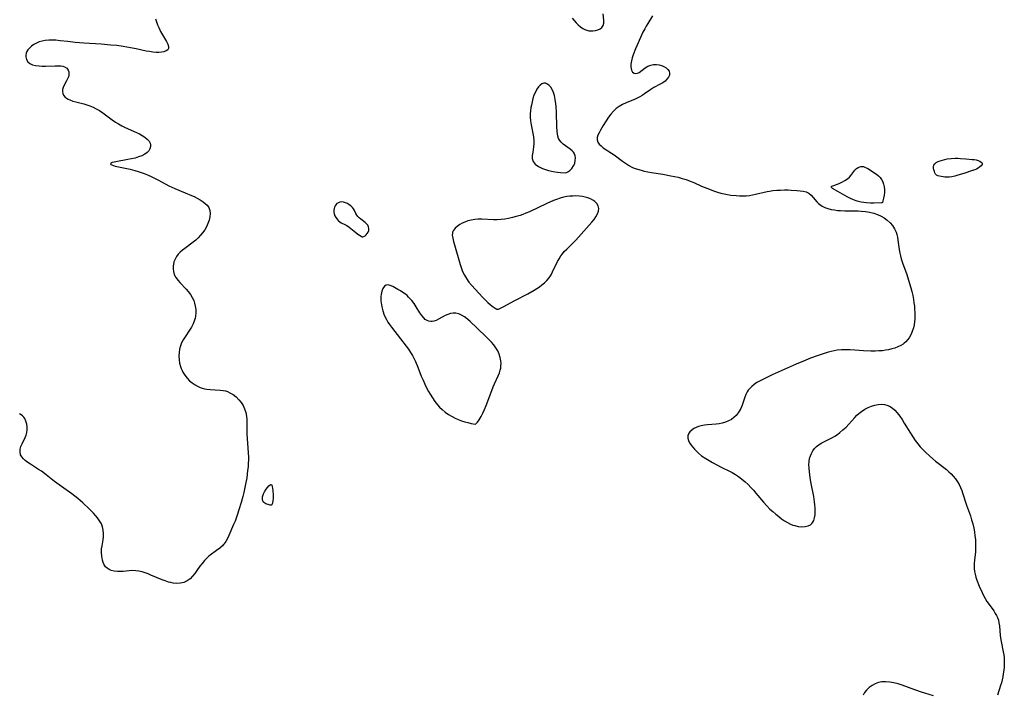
# Model space of a CAD drawing. Header units: inches. Extents: x 1073367 to 1082519, y 1569854 to 1574957.
# Tile 290 of 565: x 1079677 to 1080113, y 1571719 to 1572017. Entities that reach past the tile are written whole.
import ezdxf

# ---------------------------------------------------------------- set-up
doc = ezdxf.new("R2010")
doc.units = ezdxf.units.IN
doc.header["$MEASUREMENT"] = 0
doc.layers.add('CGG_CurvaNivelLidar_v1', color=7, linetype='Continuous', lineweight=30, true_color=0x008008)

msp = doc.modelspace()

# ---------------------------------------------------------------- linework, layer by layer
at = {"layer": 'CGG_CurvaNivelLidar_v1'}
for points in [[(1079921.424, 1572017.8942, 74.5), (1079922.2866, 1572016.7594, 74.5), (1079923.185, 1572015.7384, 74.5), (1079924.1329, 1572014.8096, 74.5), (1079925.1211, 1572013.9855, 74.5), (1079926.0777, 1572013.3273, 74.5), (1079927.0701, 1572012.8072, 74.5), (1079927.941, 1572012.4949, 74.5), (1079928.8289, 1572012.2949, 74.5), (1079929.6774, 1572012.2005, 74.5), (1079930.5162, 1572012.1962, 74.5), (1079931.6967, 1572012.3458, 74.5), (1079932.7906, 1572012.6628, 74.5), (1079933.7546, 1572013.1338, 74.5), (1079934.5384, 1572013.7556, 74.5), (1079935.0825, 1572014.5349, 74.5), (1079935.3633, 1572015.6539, 74.5), (1079935.368, 1572016.8836, 74.5), (1079935.0693, 1572019.7273, 74.5)], [(1079956.9883, 1572018.9145, 74.5), (1079954.8599, 1572015.5306, 74.5), (1079954.1648, 1572014.3445, 74.5), (1079953.5072, 1572013.1298, 74.5), (1079952.7412, 1572011.5623, 74.5), (1079949.9911, 1572005.6, 74.5), (1079949.439, 1572004.2656, 74.5), (1079948.4413, 1572001.6604, 74.5), (1079947.9959, 1572000.3295, 74.5), (1079947.6428, 1571998.9345, 74.5), (1079947.4189, 1571997.5416, 74.5), (1079947.3736, 1571996.2213, 74.5), (1079947.4568, 1571995.4989, 74.5), (1079947.6372, 1571994.8518, 74.5), (1079948.178, 1571993.9932, 74.5), (1079948.9089, 1571993.5266, 74.5), (1079949.5981, 1571993.4009, 74.5), (1079950.3114, 1571993.5125, 74.5), (1079951.0016, 1571993.8534, 74.5), (1079953.752, 1571995.8782, 74.5), (1079954.9518, 1571996.5551, 74.5), (1079956.1567, 1571997.0047, 74.5), (1079957.4309, 1571997.2704, 74.5), (1079958.7278, 1571997.3359, 74.5), (1079959.8776, 1571997.2101, 74.5), (1079960.977, 1571996.9244, 74.5), (1079961.992, 1571996.4962, 74.5), (1079962.9568, 1571995.8872, 74.5), (1079963.7371, 1571995.1614, 74.5), (1079964.2826, 1571994.3509, 74.5), (1079964.5296, 1571993.4825, 74.5), (1079964.4274, 1571992.5833, 74.5), (1079964.0213, 1571991.6825, 74.5), (1079963.3675, 1571990.812, 74.5), (1079962.5082, 1571990.0046, 74.5), (1079961.4753, 1571989.2791, 74.5), (1079960.3243, 1571988.6117, 74.5), (1079957.6183, 1571987.1615, 74.5), (1079956.1698, 1571986.2815, 74.5), (1079953.4487, 1571984.3124, 74.5), (1079952.4015, 1571983.6317, 74.5), (1079951.299, 1571982.9962, 74.5), (1079950.151, 1571982.4106, 74.5), (1079949.2356, 1571981.9922, 74.5), (1079945.3014, 1571980.35, 74.5), (1079943.697, 1571979.6382, 74.5), (1079942.1873, 1571978.8017, 74.5), (1079940.8856, 1571977.8171, 74.5), (1079939.6941, 1571976.667, 74.5), (1079938.597, 1571975.3939, 74.5), (1079937.5386, 1571973.9729, 74.5), (1079936.499, 1571972.4393, 74.5), (1079935.1826, 1571970.357, 74.5), (1079933.9462, 1571968.2458, 74.5), (1079933.3241, 1571967.0924, 74.5), (1079932.827, 1571965.994, 74.5), (1079932.5207, 1571964.9485, 74.5), (1079932.4828, 1571963.9567, 74.5), (1079932.7803, 1571963.0075, 74.5), (1079933.367, 1571962.1148, 74.5), (1079934.177, 1571961.279, 74.5), (1079935.1577, 1571960.5039, 74.5), (1079938.891, 1571958.1165, 74.5), (1079940.0734, 1571957.2847, 74.5), (1079943.69, 1571954.5972, 74.5), (1079945.8538, 1571953.0731, 74.5), (1079946.8154, 1571952.4817, 74.5), (1079947.8052, 1571951.9585, 74.5), (1079948.8326, 1571951.5001, 74.5), (1079950.3847, 1571950.944, 74.5), (1079951.9907, 1571950.4922, 74.5), (1079953.3314, 1571950.1804, 74.5), (1079956.5191, 1571949.5828, 74.5), (1079961.5139, 1571948.7749, 74.5), (1079965.1434, 1571948.1249, 74.5), (1079968.2868, 1571947.4317, 74.5), (1079970.1168, 1571946.9402, 74.5), (1079971.9182, 1571946.3671, 74.5), (1079973.5929, 1571945.739, 74.5), (1079975.2465, 1571945.0505, 74.5), (1079978.701, 1571943.5335, 74.5), (1079982.1609, 1571942.108, 74.5), (1079983.9111, 1571941.4564, 74.5), (1079985.6765, 1571940.8625, 74.5), (1079987.1607, 1571940.424, 74.5), (1079988.6577, 1571940.048, 74.5), (1079990.1229, 1571939.7518, 74.5), (1079991.5975, 1571939.5205, 74.5), (1079993.9501, 1571939.28, 74.5), (1079995.4495, 1571939.2069, 74.5), (1079996.9475, 1571939.2022, 74.5), (1079998.4412, 1571939.2768, 74.5), (1079999.8196, 1571939.4249, 74.5), (1080001.1911, 1571939.6395, 74.5), (1080002.5543, 1571939.9084, 74.5), (1080007.7011, 1571941.0977, 74.5), (1080008.778, 1571941.2945, 74.5), (1080010.1936, 1571941.4945, 74.5), (1080011.9082, 1571941.6655, 74.5), (1080013.6204, 1571941.7702, 74.5), (1080015.3202, 1571941.8131, 74.5), (1080016.9961, 1571941.7939, 74.5), (1080018.3427, 1571941.7319, 74.5), (1080020.7703, 1571941.5492, 74.5), (1080022.2792, 1571941.4147, 74.5), (1080023.6966, 1571941.2255, 74.5), (1080024.9947, 1571940.9147, 74.5), (1080026.1383, 1571940.4074, 74.5), (1080027.1884, 1571939.5695, 74.5), (1080028.1076, 1571938.5236, 74.5), (1080029.6899, 1571936.5411, 74.5), (1080030.4468, 1571935.749, 74.5), (1080030.9409, 1571935.3199, 74.5), (1080032.0153, 1571934.6122, 74.5), (1080033.2364, 1571934.038, 74.5), (1080034.5724, 1571933.5766, 74.5), (1080035.9971, 1571933.2131, 74.5), (1080037.4895, 1571932.9377, 74.5), (1080038.7637, 1571932.7749, 74.5), (1080040.1656, 1571932.6682, 74.5), (1080042.0713, 1571932.6013, 74.5), (1080045.9594, 1571932.5588, 74.5), (1080047.9149, 1571932.5016, 74.5), (1080049.3431, 1571932.4102, 74.5), (1080051.206, 1571932.2113, 74.5), (1080053.0393, 1571931.9159, 74.5), (1080054.826, 1571931.5063, 74.5), (1080056.544, 1571930.955, 74.5), (1080058.0747, 1571930.278, 74.5), (1080059.5224, 1571929.4287, 74.5), (1080060.8544, 1571928.4338, 74.5), (1080062.0562, 1571927.3076, 74.5), (1080063.1287, 1571926.0285, 74.5), (1080064.0248, 1571924.6354, 74.5), (1080064.7171, 1571923.138, 74.5), (1080065.066, 1571922.0336, 74.5), (1080065.3255, 1571920.89, 74.5), (1080065.5374, 1571919.6126, 74.5), (1080066.0636, 1571915.4455, 74.5), (1080066.3301, 1571913.8989, 74.5), (1080066.6348, 1571912.5902, 74.5), (1080067.0023, 1571911.2859, 74.5), (1080067.5441, 1571909.6043, 74.5), (1080069.4357, 1571904.368, 74.5), (1080070.298, 1571901.8339, 74.5), (1080071.3212, 1571898.4924, 74.5), (1080071.7619, 1571896.8015, 74.5), (1080072.141, 1571895.0542, 74.5), (1080072.452, 1571893.2945, 74.5), (1080072.6615, 1571891.8387, 74.5), (1080072.8288, 1571890.3812, 74.5), (1080072.9517, 1571888.9253, 74.5), (1080073.0165, 1571887.7247, 74.5), (1080073.0466, 1571886.2663, 74.5), (1080073.011, 1571884.8223, 74.5), (1080072.8926, 1571883.3988, 74.5), (1080072.6919, 1571882.0936, 74.5), (1080072.4033, 1571880.8193, 74.5), (1080072.0261, 1571879.5844, 74.5), (1080071.3461, 1571877.94, 74.5), (1080070.4951, 1571876.4164, 74.5), (1080069.8383, 1571875.4941, 74.5), (1080069.0953, 1571874.6546, 74.5), (1080068.35, 1571873.9872, 74.5), (1080067.7958, 1571873.577, 74.5), (1080066.8329, 1571872.9865, 74.5), (1080065.5578, 1571872.3694, 74.5), (1080064.2048, 1571871.8553, 74.5), (1080062.7921, 1571871.4302, 74.5), (1080061.3339, 1571871.0859, 74.5), (1080060.0234, 1571870.8475, 74.5), (1080058.6916, 1571870.6707, 74.5), (1080057.1034, 1571870.5428, 74.5), (1080055.4989, 1571870.4873, 74.5), (1080053.6361, 1571870.4935, 74.5), (1080050.2462, 1571870.6362, 74.5), (1080046.4286, 1571870.9092, 74.5), (1080044.4637, 1571871.014, 74.5), (1080042.5076, 1571871.053, 74.5), (1080040.5661, 1571871.007, 74.5), (1080038.6927, 1571870.8499, 74.5), (1080037.3722, 1571870.6453, 74.5), (1080036.0615, 1571870.3704, 74.5), (1080034.272, 1571869.9015, 74.5), (1080032.4939, 1571869.3513, 74.5), (1080029.7959, 1571868.4008, 74.5), (1080026.9297, 1571867.2969, 74.5), (1080023.779, 1571866.0323, 74.5), (1080020.524, 1571864.6919, 74.5), (1080017.8077, 1571863.5303, 74.5), (1080009.8677, 1571859.93, 74.5), (1080005.7695, 1571858, 74.5), (1080004.5405, 1571857.3561, 74.5), (1080003.1893, 1571856.5622, 74.5), (1080001.9216, 1571855.7009, 74.5), (1080000.8959, 1571854.8798, 74.5), (1079999.9738, 1571853.9809, 74.5), (1079999.3183, 1571853.1822, 74.5), (1079998.8052, 1571852.4051, 74.5), (1079998.2132, 1571851.2516, 74.5), (1079997.6222, 1571849.7418, 74.5), (1079996.5952, 1571846.6257, 74.5), (1079995.9986, 1571845.1095, 74.5), (1079995.5923, 1571844.2868, 74.5), (1079994.8649, 1571843.1275, 74.5), (1079994.0032, 1571842.0637, 74.5), (1079993.0189, 1571841.1084, 74.5), (1079991.9182, 1571840.2802, 74.5), (1079990.65, 1571839.5693, 74.5), (1079989.2836, 1571839.0109, 74.5), (1079987.8419, 1571838.5996, 74.5), (1079986.471, 1571838.3454, 74.5), (1079985.0694, 1571838.1761, 74.5), (1079981.363, 1571837.8681, 74.5), (1079979.9241, 1571837.6972, 74.5), (1079978.5351, 1571837.441, 74.5), (1079977.3808, 1571837.1204, 74.5), (1079976.2995, 1571836.7086, 74.5), (1079975.3107, 1571836.2086, 74.5), (1079974.3226, 1571835.5333, 74.5), (1079973.5162, 1571834.762, 74.5), (1079972.9319, 1571833.9092, 74.5), (1079972.6223, 1571832.9852, 74.5), (1079972.628, 1571832.0045, 74.5), (1079972.9033, 1571830.9795, 74.5), (1079973.3935, 1571829.9273, 74.5), (1079974.0558, 1571828.8635, 74.5), (1079974.7446, 1571827.9425, 74.5), (1079975.5223, 1571827.0329, 74.5), (1079976.3768, 1571826.1441, 74.5), (1079977.3321, 1571825.2582, 74.5), (1079978.6471, 1571824.1975, 74.5), (1079980.4957, 1571822.9561, 74.5), (1079981.9726, 1571822.0879, 74.5), (1079983.4833, 1571821.2562, 74.5), (1079987.3237, 1571819.1973, 74.5), (1079990.9827, 1571817.397, 74.5), (1079992.2106, 1571816.7618, 74.5), (1079993.6263, 1571815.9257, 74.5), (1079994.9982, 1571815.0027, 74.5), (1079996.3274, 1571814.0036, 74.5), (1079998.012, 1571812.581, 74.5), (1079999.2487, 1571811.4123, 74.5), (1080000.4425, 1571810.1874, 74.5), (1080001.6002, 1571808.9178, 74.5), (1080002.7268, 1571807.6124, 74.5), (1080006.067, 1571803.5924, 74.5), (1080007.4782, 1571802.0384, 74.5), (1080008.9047, 1571800.6115, 74.5), (1080010.164, 1571799.4444, 74.5), (1080011.4582, 1571798.3242, 74.5), (1080012.7852, 1571797.2591, 74.5), (1080014.0673, 1571796.3145, 74.5), (1080015.3742, 1571795.441, 74.5), (1080016.7027, 1571794.6538, 74.5), (1080018.0505, 1571793.9744, 74.5), (1080019.1214, 1571793.5352, 74.5), (1080019.8731, 1571793.2872, 74.5), (1080021.4788, 1571792.9151, 74.5), (1080023.0473, 1571792.7531, 74.5), (1080024.5318, 1571792.8111, 74.5), (1080025.878, 1571793.118, 74.5), (1080026.8826, 1571793.6239, 74.5), (1080027.5244, 1571794.1923, 74.5), (1080027.9424, 1571794.7554, 74.5), (1080028.3329, 1571795.5436, 74.5), (1080028.6865, 1571796.734, 74.5), (1080028.8891, 1571798.0554, 74.5), (1080028.9699, 1571799.4745, 74.5), (1080028.9502, 1571800.9649, 74.5), (1080028.8453, 1571802.5056, 74.5), (1080028.7053, 1571803.7742, 74.5), (1080028.3353, 1571806.1598, 74.5), (1080027.2016, 1571811.9557, 74.5), (1080026.7544, 1571814.4011, 74.5), (1080026.3668, 1571817.0536, 74.5), (1080026.2181, 1571818.6454, 74.5), (1080026.1667, 1571820.2013, 74.5), (1080026.2365, 1571821.628, 74.5), (1080026.4559, 1571822.9998, 74.5), (1080026.7952, 1571824.1438, 74.5), (1080027.2659, 1571825.2285, 74.5), (1080027.9083, 1571826.3231, 74.5), (1080028.6806, 1571827.3294, 74.5), (1080029.5776, 1571828.233, 74.5), (1080030.7084, 1571829.1042, 74.5), (1080031.9495, 1571829.8718, 74.5), (1080033.0942, 1571830.4894, 74.5), (1080035.4638, 1571831.6891, 74.5), (1080036.539, 1571832.2627, 74.5), (1080037.5957, 1571832.8815, 74.5), (1080038.7599, 1571833.6587, 74.5), (1080039.7886, 1571834.4354, 74.5), (1080041.2108, 1571835.6229, 74.5), (1080042.5786, 1571836.8871, 74.5), (1080043.8825, 1571838.2173, 74.5), (1080046.5252, 1571841.1699, 74.5), (1080047.3952, 1571842.078, 74.5), (1080048.3027, 1571842.9331, 74.5), (1080049.402, 1571843.8217, 74.5), (1080050.94, 1571844.8151, 74.5), (1080052.3577, 1571845.5329, 74.5), (1080053.8111, 1571846.1209, 74.5), (1080055.2743, 1571846.5852, 74.5), (1080056.8622, 1571846.9355, 74.5), (1080058.4275, 1571847.0446, 74.5), (1080059.573, 1571846.9172, 74.5), (1080060.6885, 1571846.612, 74.5), (1080061.7583, 1571846.1367, 74.5), (1080062.9822, 1571845.3385, 74.5), (1080064.1224, 1571844.3428, 74.5), (1080065.1847, 1571843.1909, 74.5), (1080065.7843, 1571842.4418, 74.5), (1080066.3633, 1571841.657, 74.5), (1080067.3784, 1571840.1641, 74.5), (1080068.3583, 1571838.6089, 74.5), (1080071.042, 1571834.1131, 74.5), (1080072.0828, 1571832.5033, 74.5), (1080073.1904, 1571830.9367, 74.5), (1080074.3668, 1571829.4214, 74.5), (1080075.4305, 1571828.1713, 74.5), (1080076.5408, 1571826.9624, 74.5), (1080077.6917, 1571825.7921, 74.5), (1080079.6754, 1571823.9395, 74.5), (1080082.1648, 1571821.8355, 74.5), (1080086.9697, 1571818.041, 74.5), (1080088.0557, 1571817.1195, 74.5), (1080089.0642, 1571816.1801, 74.5), (1080090.0146, 1571815.1993, 74.5), (1080091.0576, 1571813.9759, 74.5), (1080091.9771, 1571812.6748, 74.5), (1080092.6642, 1571811.4527, 74.5), (1080093.2548, 1571810.1695, 74.5), (1080093.7732, 1571808.8397, 74.5), (1080094.1242, 1571807.831, 74.5), (1080095.8878, 1571802.3417, 74.5), (1080097.5866, 1571797.5658, 74.5), (1080098.1598, 1571795.8554, 74.5), (1080098.6855, 1571794.0507, 74.5), (1080099.1341, 1571792.1338, 74.5), (1080099.4309, 1571790.4459, 74.5), (1080099.6509, 1571788.7501, 74.5), (1080099.8056, 1571787.0534, 74.5), (1080099.9017, 1571785.3626, 74.5), (1080099.9321, 1571783.5395, 74.5), (1080099.8305, 1571781.4908, 74.5), (1080099.4698, 1571778.056, 74.5), (1080099.3264, 1571776.3618, 74.5), (1080099.2894, 1571775.3524, 74.5), (1080099.3062, 1571774.35, 74.5), (1080099.4488, 1571772.9543, 74.5), (1080099.6638, 1571771.8538, 74.5), (1080100.0262, 1571770.509, 74.5), (1080100.471, 1571769.1713, 74.5), (1080101.5155, 1571766.5076, 74.5), (1080102.7547, 1571763.6912, 74.5), (1080103.4233, 1571762.3425, 74.5), (1080104.142, 1571761.027, 74.5), (1080104.916, 1571759.7555, 74.5), (1080105.9165, 1571758.2949, 74.5), (1080107.9474, 1571755.4964, 74.5), (1080108.6463, 1571754.4424, 74.5), (1080109.1716, 1571753.5355, 74.5), (1080109.6107, 1571752.6001, 74.5), (1080109.993, 1571751.4559, 74.5), (1080110.2558, 1571750.2647, 74.5), (1080110.4448, 1571748.9111, 74.5), (1080110.8008, 1571744.6933, 74.5), (1080110.9314, 1571743.614, 74.5), (1080111.215, 1571741.959, 74.5), (1080112.1682, 1571737.4787, 74.5), (1080112.3866, 1571736.1325, 74.5), (1080112.5408, 1571734.774, 74.5), (1080112.6183, 1571733.4066, 74.5), (1080112.6093, 1571732.0211, 74.5), (1080112.5251, 1571730.6326, 74.5), (1080112.381, 1571729.2443, 74.5), (1080112.1611, 1571727.6917, 74.5), (1080111.9228, 1571726.3634, 74.5), (1080111.6416, 1571725.0479, 74.5), (1080111.3193, 1571723.7502, 74.5), (1080110.9943, 1571722.5911, 74.5), (1080109.6661, 1571718.2165, 74.5)], [(1079737.039, 1572017.497, 74), (1079737.4939, 1572016.1702, 74), (1079737.9954, 1572014.8645, 74), (1079738.5193, 1572013.6463, 74), (1079739.3472, 1572011.9807, 74), (1079741.9465, 1572007.433, 74), (1079742.5333, 1572006.276, 74), (1079742.8794, 1572005.2543, 74), (1079742.8588, 1572004.3923, 74), (1079742.4542, 1572003.7874, 74), (1079741.7386, 1572003.3182, 74), (1079740.7839, 1572002.977, 74), (1079739.6479, 1572002.7644, 74), (1079738.4827, 1572002.686, 74), (1079737.4259, 1572002.7024, 74), (1079735.9601, 1572002.8196, 74), (1079734.4455, 1572003.0235, 74), (1079732.9068, 1572003.2956, 74), (1079728.5375, 1572004.2447, 74), (1079725.9551, 1572004.7376, 74), (1079722.8124, 1572005.2836, 74), (1079719.9027, 1572005.6718, 74), (1079717.302, 1572005.9311, 74), (1079712.9987, 1572006.3017, 74), (1079705.3714, 1572006.8224, 74), (1079701.5867, 1572007.1185, 74), (1079698.3075, 1572007.4454, 74), (1079694.9219, 1572007.8673, 74), (1079693.0316, 1572008.0628, 74), (1079691.4033, 1572008.1544, 74), (1079689.8018, 1572008.1403, 74), (1079688.2405, 1572007.9877, 74), (1079686.8807, 1572007.7067, 74), (1079685.5786, 1572007.2983, 74), (1079684.3493, 1572006.7751, 74), (1079683.1972, 1572006.1382, 74), (1079682.1572, 1572005.4113, 74), (1079681.2533, 1572004.6102, 74), (1079680.5176, 1572003.7471, 74), (1079680.1216, 1572003.1045, 74), (1079679.9606, 1572002.7524, 74), (1079679.8039, 1572002.2686, 74), (1079679.6906, 1572001.4988, 74), (1079679.7208, 1572000.7269, 74), (1079680.0232, 1571999.5616, 74), (1079680.6142, 1571998.5244, 74), (1079681.4902, 1571997.7077, 74), (1079682.6495, 1571997.1792, 74), (1079684.0274, 1571996.8724, 74), (1079685.5558, 1571996.697, 74), (1079686.9371, 1571996.6009, 74), (1079688.3588, 1571996.5594, 74), (1079692.7318, 1571996.6888, 74), (1079694.1209, 1571996.7027, 74), (1079695.1336, 1571996.6662, 74), (1079696.0586, 1571996.5501, 74), (1079696.8774, 1571996.3118, 74), (1079697.8332, 1571995.695, 74), (1079698.4721, 1571994.8038, 74), (1079698.6996, 1571994.0687, 74), (1079698.7629, 1571993.2661, 74), (1079698.6951, 1571992.5412, 74), (1079698.5194, 1571991.8067, 74), (1079698.1742, 1571990.9231, 74), (1079697.7294, 1571990.0521, 74), (1079696.6625, 1571988.1653, 74), (1079696.2287, 1571987.2142, 74), (1079695.9638, 1571986.2866, 74), (1079695.886, 1571985.37, 74), (1079696.032, 1571984.4968, 74), (1079696.3937, 1571983.7508, 74), (1079696.9503, 1571983.0748, 74), (1079697.6715, 1571982.4745, 74), (1079698.4067, 1571982.021, 74), (1079699.2282, 1571981.6227, 74), (1079700.4978, 1571981.1429, 74), (1079701.868, 1571980.7344, 74), (1079705.3081, 1571979.8666, 74), (1079706.6373, 1571979.4803, 74), (1079707.9609, 1571979.0319, 74), (1079709.432, 1571978.4415, 74), (1079710.8674, 1571977.7586, 74), (1079712.2539, 1571976.9787, 74), (1079713.7776, 1571975.9639, 74), (1079717.9337, 1571972.8229, 74), (1079719.3504, 1571971.8617, 74), (1079720.7375, 1571971.0226, 74), (1079722.1641, 1571970.2411, 74), (1079723.6172, 1571969.5108, 74), (1079728.6578, 1571967.2492, 74), (1079729.9674, 1571966.6085, 74), (1079731.1959, 1571965.9349, 74), (1079732.4064, 1571965.1611, 74), (1079733.4426, 1571964.3391, 74), (1079734.2474, 1571963.4627, 74), (1079734.7476, 1571962.5226, 74), (1079734.882, 1571961.7773, 74), (1079734.8319, 1571961.0092, 74), (1079734.5609, 1571960.0764, 74), (1079734.0734, 1571959.1836, 74), (1079733.3692, 1571958.3789, 74), (1079732.2932, 1571957.6038, 74), (1079730.9986, 1571956.9549, 74), (1079729.6019, 1571956.4075, 74), (1079728.106, 1571955.9427, 74), (1079726.478, 1571955.5532, 74), (1079724.8469, 1571955.2322, 74), (1079719.4713, 1571954.3032, 74), (1079718.7947, 1571954.1544, 74), (1079717.9545, 1571953.9154, 74), (1079717.3789, 1571953.6606, 74), (1079717.1426, 1571953.394, 74), (1079717.2921, 1571953.1295, 74), (1079717.7623, 1571952.8654, 74), (1079718.4869, 1571952.6098, 74), (1079719.249, 1571952.4045, 74), (1079725.802, 1571950.944, 74), (1079727.9668, 1571950.3719, 74), (1079729.3571, 1571949.9617, 74), (1079732.1178, 1571949.0406, 74), (1079733.5108, 1571948.5078, 74), (1079735.1011, 1571947.8116, 74), (1079736.6523, 1571947.0572, 74), (1079738.1703, 1571946.2742, 74), (1079741.6459, 1571944.3651, 74), (1079742.9483, 1571943.6952, 74), (1079745.6741, 1571942.456, 74), (1079750.2538, 1571940.5537, 74), (1079752.9292, 1571939.4029, 74), (1079754.1126, 1571938.8584, 74), (1079755.533, 1571938.1527, 74), (1079756.8769, 1571937.4086, 74), (1079758.1168, 1571936.6179, 74), (1079759.0854, 1571935.8771, 74), (1079759.9117, 1571935.0599, 74), (1079760.648, 1571933.978, 74), (1079761.1098, 1571932.7744, 74), (1079761.2801, 1571931.3568, 74), (1079761.1552, 1571929.8643, 74), (1079760.8106, 1571928.4003, 74), (1079760.2828, 1571926.9256, 74), (1079759.5952, 1571925.4642, 74), (1079758.8293, 1571924.1513, 74), (1079757.9252, 1571922.8763, 74), (1079756.9832, 1571921.749, 74), (1079755.9609, 1571920.675, 74), (1079754.8734, 1571919.6561, 74), (1079753.7321, 1571918.6966, 74), (1079750.0639, 1571915.9677, 74), (1079749.0413, 1571915.1659, 74), (1079747.9908, 1571914.2497, 74), (1079747.0921, 1571913.3247, 74), (1079746.3302, 1571912.3341, 74), (1079745.7004, 1571911.1952, 74), (1079745.2508, 1571909.9897, 74), (1079744.9709, 1571908.7436, 74), (1079744.9089, 1571908.2682, 74), (1079744.8657, 1571906.9699, 74), (1079745.0152, 1571905.6876, 74), (1079745.3769, 1571904.447, 74), (1079746.0936, 1571903.0568, 74), (1079747.0513, 1571901.7372, 74), (1079747.8497, 1571900.8103, 74), (1079750.6582, 1571897.8852, 74), (1079751.589, 1571896.8324, 74), (1079752.5268, 1571895.5921, 74), (1079753.3342, 1571894.2795, 74), (1079753.9813, 1571892.8995, 74), (1079754.3937, 1571891.6453, 74), (1079754.6781, 1571890.3568, 74), (1079754.8599, 1571888.913, 74), (1079754.8995, 1571887.4616, 74), (1079754.7811, 1571886.0189, 74), (1079754.6026, 1571885.0646, 74), (1079754.3396, 1571884.127, 74), (1079753.7238, 1571882.6196, 74), (1079752.938, 1571881.1574, 74), (1079752.0458, 1571879.7256, 74), (1079750.144, 1571876.8634, 74), (1079749.2604, 1571875.4228, 74), (1079748.6072, 1571874.176, 74), (1079748.0657, 1571872.804, 74), (1079747.7123, 1571871.3435, 74), (1079747.5107, 1571869.8218, 74), (1079747.4447, 1571868.2681, 74), (1079747.5175, 1571866.7032, 74), (1079747.7424, 1571865.1481, 74), (1079748.1252, 1571863.661, 74), (1079748.4267, 1571862.8084, 74), (1079748.7985, 1571861.9483, 74), (1079749.2288, 1571861.1139, 74), (1079750.0679, 1571859.7857, 74), (1079751.0394, 1571858.5454, 74), (1079752.1281, 1571857.4057, 74), (1079753.2955, 1571856.4049, 74), (1079754.5518, 1571855.5259, 74), (1079755.8863, 1571854.7838, 74), (1079756.7709, 1571854.3934, 74), (1079757.6819, 1571854.0715, 74), (1079758.6913, 1571853.8048, 74), (1079759.7803, 1571853.6071, 74), (1079761.2599, 1571853.4492, 74), (1079765.6565, 1571853.2206, 74), (1079767.0482, 1571853.0494, 74), (1079768.0071, 1571852.841, 74), (1079768.888, 1571852.5583, 74), (1079769.9665, 1571852.0951, 74), (1079771.4231, 1571851.2442, 74), (1079772.7712, 1571850.1992, 74), (1079773.9903, 1571848.986, 74), (1079774.9784, 1571847.7317, 74), (1079775.8251, 1571846.3701, 74), (1079776.5162, 1571844.9193, 74), (1079777.0261, 1571843.3899, 74), (1079777.3521, 1571841.6536, 74), (1079777.4862, 1571840.1258, 74), (1079777.5352, 1571838.5644, 74), (1079777.5397, 1571833.6738, 74), (1079777.602, 1571831.8345, 74), (1079778.0604, 1571825.5464, 74), (1079778.1497, 1571823.5394, 74), (1079778.1517, 1571822.4049, 74), (1079778.0987, 1571820.8208, 74), (1079777.9939, 1571819.2295, 74), (1079777.8431, 1571817.634, 74), (1079777.6493, 1571816.0368, 74), (1079777.4129, 1571814.4407, 74), (1079776.9146, 1571811.6767, 74), (1079776.1438, 1571807.9973, 74), (1079775.7042, 1571806.1698, 74), (1079774.9553, 1571803.4292, 74), (1079773.9772, 1571800.2008, 74), (1079773.3492, 1571798.2902, 74), (1079772.2435, 1571795.2515, 74), (1079771.6419, 1571793.7861, 74), (1079769.5003, 1571788.8996, 74), (1079768.8604, 1571787.5346, 74), (1079768.1517, 1571786.2397, 74), (1079767.3307, 1571785.0471, 74), (1079767.072, 1571784.7337, 74), (1079766.7072, 1571784.3344, 74), (1079765.4724, 1571783.2239, 74), (1079764.1135, 1571782.2158, 74), (1079761.2903, 1571780.2109, 74), (1079760.5108, 1571779.5783, 74), (1079759.7627, 1571778.9023, 74), (1079758.6776, 1571777.7642, 74), (1079757.6715, 1571776.5407, 74), (1079756.7287, 1571775.2626, 74), (1079755.3965, 1571773.3399, 74), (1079754.4451, 1571772.0483, 74), (1079753.4332, 1571770.8444, 74), (1079752.3323, 1571769.7779, 74), (1079751.0334, 1571768.8467, 74), (1079749.623, 1571768.1593, 74), (1079748.1219, 1571767.7537, 74), (1079746.5096, 1571767.6625, 74), (1079744.8425, 1571767.8393, 74), (1079743.8452, 1571768.041, 74), (1079742.841, 1571768.3048, 74), (1079741.4058, 1571768.7737, 74), (1079739.9669, 1571769.3225, 74), (1079735.0415, 1571771.4059, 74), (1079733.7618, 1571771.916, 74), (1079732.4797, 1571772.3802, 74), (1079731.1192, 1571772.8003, 74), (1079729.7549, 1571773.1217, 74), (1079728.3476, 1571773.3241, 74), (1079726.6184, 1571773.3833, 74), (1079725.3754, 1571773.3052, 74), (1079722.8239, 1571773.0265, 74), (1079721.5187, 1571772.9222, 74), (1079720.241, 1571772.9043, 74), (1079718.7514, 1571773.0601, 74), (1079717.4511, 1571773.4216, 74), (1079716.5334, 1571773.8517, 74), (1079715.7122, 1571774.411, 74), (1079715.0088, 1571775.0991, 74), (1079714.4059, 1571775.9745, 74), (1079713.9407, 1571776.9679, 74), (1079713.5925, 1571778.0505, 74), (1079713.4067, 1571778.8684, 74), (1079713.273, 1571779.7119, 74), (1079713.1646, 1571781.318, 74), (1079713.2361, 1571782.9475, 74), (1079713.4259, 1571784.3089, 74), (1079713.8911, 1571787.0342, 74), (1079714.021, 1571788.3233, 74), (1079714.0639, 1571789.61, 74), (1079713.9775, 1571791.2052, 74), (1079713.6678, 1571792.7433, 74), (1079713.1102, 1571794.1288, 74), (1079712.3347, 1571795.4534, 74), (1079711.3946, 1571796.7316, 74), (1079710.5218, 1571797.7638, 74), (1079709.5857, 1571798.7787, 74), (1079707.6738, 1571800.696, 74), (1079704.91, 1571803.334, 74), (1079703.786, 1571804.3427, 74), (1079702.6304, 1571805.324, 74), (1079701.4423, 1571806.2722, 74), (1079700.0134, 1571807.3357, 74), (1079695.4742, 1571810.542, 74), (1079692.4202, 1571812.7686, 74), (1079690.9431, 1571813.9147, 74), (1079688.744, 1571815.6875, 74), (1079686.5644, 1571817.3144, 74), (1079685.3185, 1571818.1668, 74), (1079681.7721, 1571820.4186, 74), (1079680.5296, 1571821.2562, 74), (1079679.4047, 1571822.1255, 74), (1079678.6095, 1571822.8702, 74), (1079677.9019, 1571823.7329, 74), (1079677.4074, 1571824.6632, 74), (1079677.1492, 1571825.8689, 74), (1079677.2244, 1571827.1397, 74), (1079677.5453, 1571828.3159, 74), (1079678.0335, 1571829.4995, 74), (1079679.3736, 1571832.2277, 74), (1079679.8394, 1571833.3275, 74), (1079680.1749, 1571834.4513, 74), (1079680.3331, 1571835.6721, 74), (1079680.3097, 1571836.9075, 74), (1079680.1148, 1571838.2192, 74), (1079679.7487, 1571839.4745, 74), (1079679.2005, 1571840.6251, 74), (1079678.753, 1571841.2713, 74), (1079678.2207, 1571841.839, 74), (1079677.5593, 1571842.3416, 74), (1079676.9352, 1571842.6833, 74)], [(1080081.3571, 1571717.8755, 74.5), (1080077.3912, 1571719.0686, 74.5), (1080075.9562, 1571719.5291, 74.5), (1080073.0713, 1571720.5456, 74.5), (1080067.4746, 1571722.6404, 74.5), (1080065.6276, 1571723.2431, 74.5), (1080063.7625, 1571723.7284, 74.5), (1080061.9033, 1571724.0607, 74.5), (1080060.0663, 1571724.1992, 74.5), (1080058.4226, 1571724.1108, 74.5), (1080056.9432, 1571723.8159, 74.5), (1080055.4791, 1571723.2964, 74.5), (1080054.1153, 1571722.5832, 74.5), (1080052.7881, 1571721.6215, 74.5), (1080051.6341, 1571720.489, 74.5), (1080050.8072, 1571719.4027, 74.5), (1080050.1429, 1571718.2399, 74.5)]]:
    msp.add_polyline3d(points, dxfattribs=at)
for points in [[(1079918.5, 1571949.4113, 74.5), (1079918.8669, 1571949.4726, 74.5), (1079919.5067, 1571949.8053, 74.5), (1079920.3584, 1571950.436, 74.5), (1079921.2468, 1571951.3213, 74.5), (1079922.0267, 1571952.4206, 74.5), (1079922.5342, 1571953.571, 74.5), (1079922.8146, 1571954.7977, 74.5), (1079922.8725, 1571956.0275, 74.5), (1079922.7654, 1571956.9441, 74.5), (1079922.5008, 1571957.7787, 74.5), (1079922.0425, 1571958.528, 74.5), (1079921.4268, 1571959.1853, 74.5), (1079920.5183, 1571959.9093, 74.5), (1079918.5344, 1571961.2626, 74.5), (1079917.4077, 1571962.1365, 74.5), (1079916.6037, 1571962.896, 74.5), (1079915.9254, 1571963.7273, 74.5), (1079915.4157, 1571964.645, 74.5), (1079915.114, 1571965.598, 74.5), (1079914.9353, 1571966.6319, 74.5), (1079914.8171, 1571967.7386, 74.5), (1079914.6457, 1571969.9159, 74.5), (1079914.462, 1571975.9601, 74.5), (1079914.2701, 1571978.9269, 74.5), (1079914.1651, 1571979.9735, 74.5), (1079913.9067, 1571981.8338, 74.5), (1079913.5377, 1571983.6033, 74.5), (1079913.1217, 1571984.9798, 74.5), (1079912.5987, 1571986.225, 74.5), (1079911.9584, 1571987.2957, 74.5), (1079911.2568, 1571988.0897, 74.5), (1079910.4794, 1571988.6685, 74.5), (1079909.6616, 1571989.0018, 74.5), (1079908.8367, 1571989.046, 74.5), (1079908.018, 1571988.7587, 74.5), (1079907.2341, 1571988.1842, 74.5), (1079906.4946, 1571987.3803, 74.5), (1079905.8116, 1571986.3925, 74.5), (1079905.1264, 1571985.1094, 74.5), (1079904.5315, 1571983.6852, 74.5), (1079904.0736, 1571982.3075, 74.5), (1079903.6854, 1571980.8686, 74.5), (1079903.3616, 1571979.3889, 74.5), (1079903.1664, 1571978.2924, 74.5), (1079902.9789, 1571976.8874, 74.5), (1079902.8703, 1571975.4757, 74.5), (1079902.8558, 1571974.0651, 74.5), (1079902.9769, 1571972.3705, 74.5), (1079903.2167, 1571970.6954, 74.5), (1079904.2997, 1571965.3347, 74.5), (1079904.4818, 1571963.6233, 74.5), (1079904.4593, 1571962.2187, 74.5), (1079904.3164, 1571960.8361, 74.5), (1079903.9581, 1571958.4776, 74.5), (1079903.7921, 1571957.0596, 74.5), (1079903.7781, 1571955.7192, 74.5), (1079904.1588, 1571954.4446, 74.5), (1079905.1155, 1571953.2575, 74.5), (1079906.5512, 1571952.2152, 74.5), (1079908.3269, 1571951.3366, 74.5), (1079909.6173, 1571950.8548, 74.5), (1079910.9554, 1571950.4558, 74.5), (1079912.9884, 1571950.0071, 74.5), (1079914.8956, 1571949.7216, 74.5), (1079916.2488, 1571949.5843, 74.5)], [(1080098.5, 1571950.3658, 74.5), (1080094.6468, 1571949.0524, 74.5), (1080092.0395, 1571948.2782, 74.5), (1080090.7015, 1571947.9419, 74.5), (1080089.4053, 1571947.6771, 74.5), (1080088.2005, 1571947.513, 74.5), (1080087.2072, 1571947.4694, 74.5), (1080086.337, 1571947.5111, 74.5), (1080085.5067, 1571947.5976, 74.5), (1080084.0005, 1571947.8617, 74.5), (1080083.2267, 1571948.0824, 74.5), (1080082.6012, 1571948.4244, 74.5), (1080082.2253, 1571948.8311, 74.5), (1080081.932, 1571949.3347, 74.5), (1080081.6905, 1571949.9, 74.5), (1080081.4369, 1571950.6494, 74.5), (1080081.2684, 1571951.409, 74.5), (1080081.2393, 1571952.1431, 74.5), (1080081.4171, 1571952.8154, 74.5), (1080081.8581, 1571953.3992, 74.5), (1080082.5147, 1571953.9021, 74.5), (1080083.3281, 1571954.339, 74.5), (1080084.2547, 1571954.7193, 74.5), (1080085.2627, 1571955.0463, 74.5), (1080086.3295, 1571955.3184, 74.5), (1080087.2954, 1571955.5074, 74.5), (1080089.1273, 1571955.7447, 74.5), (1080090.8334, 1571955.8395, 74.5), (1080092.0213, 1571955.8352, 74.5), (1080093.2103, 1571955.7878, 74.5), (1080095.575, 1571955.6208, 74.5), (1080098.4403, 1571955.3564, 74.5), (1080099.295, 1571955.2323, 74.5), (1080100.117, 1571955.0722, 74.5), (1080101.0322, 1571954.8331, 74.5), (1080101.8385, 1571954.521, 74.5), (1080102.4448, 1571954.1095, 74.5), (1080102.7758, 1571953.6205, 74.5), (1080102.762, 1571953.077, 74.5), (1080102.4076, 1571952.537, 74.5), (1080101.8032, 1571952.0004, 74.5), (1080101.0519, 1571951.4972, 74.5), (1080100.2534, 1571951.0561, 74.5), (1080099.5048, 1571950.7047, 74.5), (1080098.9963, 1571950.5006, 74.5), (1080098.6429, 1571950.3835, 74.5)], [(1080058.5, 1571936.0964, 74.5), (1080058.2429, 1571936.1093, 74.5), (1080054.9431, 1571935.9869, 74.5), (1080053.3519, 1571935.9938, 74.5), (1080051.6333, 1571936.1005, 74.5), (1080050.4743, 1571936.2477, 74.5), (1080049.3137, 1571936.4595, 74.5), (1080047.51, 1571936.9188, 74.5), (1080045.8289, 1571937.4914, 74.5), (1080044.3445, 1571938.1295, 74.5), (1080043.0868, 1571938.7915, 74.5), (1080039.0074, 1571941.1831, 74.5), (1080036.5723, 1571942.4685, 74.5), (1080036.1375, 1571942.8196, 74.5), (1080036.0256, 1571943.1411, 74.5), (1080036.2729, 1571943.4113, 74.5), (1080036.7972, 1571943.6724, 74.5), (1080038.8147, 1571944.4281, 74.5), (1080039.9038, 1571944.8791, 74.5), (1080041.0245, 1571945.4023, 74.5), (1080042.1298, 1571946.0022, 74.5), (1080043.1743, 1571946.6888, 74.5), (1080044.1104, 1571947.4779, 74.5), (1080044.7831, 1571948.2208, 74.5), (1080046.5362, 1571950.543, 74.5), (1080047.2244, 1571951.2621, 74.5), (1080047.9865, 1571951.8123, 74.5), (1080048.6272, 1571952.0782, 74.5), (1080049.1208, 1571952.1782, 74.5), (1080049.6969, 1571952.1953, 74.5), (1080050.2806, 1571952.114, 74.5), (1080051.262, 1571951.777, 74.5), (1080052.247, 1571951.2548, 74.5), (1080056.0266, 1571948.7807, 74.5), (1080056.8866, 1571948.128, 74.5), (1080057.6966, 1571947.2901, 74.5), (1080058.3092, 1571946.4205, 74.5), (1080058.8158, 1571945.4332, 74.5), (1080059.1943, 1571944.3531, 74.5), (1080059.4458, 1571943.1161, 74.5), (1080059.5574, 1571941.85, 74.5), (1080059.5569, 1571940.633, 74.5), (1080059.4609, 1571939.478, 74.5), (1080059.2172, 1571938.1102, 74.5), (1080058.9181, 1571937.0242, 74.5), (1080058.6518, 1571936.318, 74.5)], [(1079828.5, 1571921.0183, 74.5), (1079828.7633, 1571921.0257, 74.5), (1079829.2744, 1571921.2333, 74.5), (1079829.7813, 1571921.5441, 74.5), (1079830.3065, 1571921.9749, 74.5), (1079830.7886, 1571922.5117, 74.5), (1079831.1659, 1571923.1384, 74.5), (1079831.3924, 1571923.8818, 74.5), (1079831.4251, 1571924.6674, 74.5), (1079831.2704, 1571925.4516, 74.5), (1079830.9403, 1571926.1889, 74.5), (1079830.4637, 1571926.8314, 74.5), (1079829.8816, 1571927.3779, 74.5), (1079827.8991, 1571928.8859, 74.5), (1079827.2315, 1571929.4516, 74.5), (1079826.6291, 1571930.0511, 74.5), (1079826.1204, 1571930.6978, 74.5), (1079825.7413, 1571931.3559, 74.5), (1079825.0874, 1571932.7302, 74.5), (1079824.704, 1571933.3955, 74.5), (1079824.1568, 1571934.0906, 74.5), (1079823.5038, 1571934.7223, 74.5), (1079822.7718, 1571935.2844, 74.5), (1079821.9825, 1571935.7639, 74.5), (1079821.153, 1571936.1392, 74.5), (1079820.3033, 1571936.3838, 74.5), (1079819.4568, 1571936.4815, 74.5), (1079818.6429, 1571936.4066, 74.5), (1079817.9671, 1571936.1718, 74.5), (1079817.3607, 1571935.7946, 74.5), (1079816.846, 1571935.2938, 74.5), (1079816.4922, 1571934.7709, 74.5), (1079816.2283, 1571934.1834, 74.5), (1079816.0586, 1571933.5483, 74.5), (1079815.9865, 1571932.7938, 74.5), (1079816.0318, 1571932.0191, 74.5), (1079816.1881, 1571931.2447, 74.5), (1079816.482, 1571930.4173, 74.5), (1079816.8836, 1571929.6287, 74.5), (1079817.375, 1571928.8954, 74.5), (1079817.9459, 1571928.2385, 74.5), (1079818.5929, 1571927.685, 74.5), (1079819.2815, 1571927.2682, 74.5), (1079820.8127, 1571926.5556, 74.5), (1079821.6983, 1571926.0723, 74.5), (1079822.7118, 1571925.379, 74.5), (1079825.7521, 1571922.932, 74.5), (1079826.6437, 1571922.2588, 74.5), (1079828.0316, 1571921.2996, 74.5)], [(1079888.5, 1571889.0182, 74.5), (1079888.8536, 1571889.0782, 74.5), (1079889.7781, 1571889.457, 74.5), (1079890.9183, 1571890.0385, 74.5), (1079896.095, 1571892.9314, 74.5), (1079901.7538, 1571895.9054, 74.5), (1079904.5481, 1571897.4396, 74.5), (1079905.7971, 1571898.1891, 74.5), (1079906.9534, 1571898.9487, 74.5), (1079908.0581, 1571899.7576, 74.5), (1079909.1662, 1571900.6894, 74.5), (1079910.1852, 1571901.6996, 74.5), (1079911.1861, 1571902.9069, 74.5), (1079912.0582, 1571904.2062, 74.5), (1079912.7785, 1571905.5244, 74.5), (1079914.9612, 1571910.1166, 74.5), (1079915.6507, 1571911.3827, 74.5), (1079916.4228, 1571912.5992, 74.5), (1079917.154, 1571913.5724, 74.5), (1079917.9519, 1571914.5025, 74.5), (1079919.0731, 1571915.6733, 74.5), (1079922.9793, 1571919.561, 74.5), (1079924.2028, 1571920.8753, 74.5), (1079930.1053, 1571927.5507, 74.5), (1079931.0893, 1571928.7524, 74.5), (1079931.9456, 1571929.9521, 74.5), (1079932.6356, 1571931.1832, 74.5), (1079933.0751, 1571932.4001, 74.5), (1079933.1902, 1571933.5834, 74.5), (1079932.9194, 1571934.7084, 74.5), (1079932.3096, 1571935.751, 74.5), (1079931.4179, 1571936.679, 74.5), (1079930.5262, 1571937.319, 74.5), (1079929.5076, 1571937.8611, 74.5), (1079928.3868, 1571938.3031, 74.5), (1079927.2122, 1571938.6358, 74.5), (1079925.9775, 1571938.8789, 74.5), (1079924.6989, 1571939.0408, 74.5), (1079923.0003, 1571939.1366, 74.5), (1079921.7037, 1571939.1244, 74.5), (1079920.3995, 1571939.0364, 74.5), (1079919.0947, 1571938.8653, 74.5), (1079917.5679, 1571938.5516, 74.5), (1079916.0519, 1571938.1335, 74.5), (1079914.5488, 1571937.6299, 74.5), (1079913.1604, 1571937.0975, 74.5), (1079910.2353, 1571935.8308, 74.5), (1079902.5016, 1571932.1851, 74.5), (1079900.9296, 1571931.5115, 74.5), (1079899.6434, 1571931.0108, 74.5), (1079898.3456, 1571930.5502, 74.5), (1079896.6859, 1571930.0221, 74.5), (1079895.0129, 1571929.56, 74.5), (1079893.2711, 1571929.1605, 74.5), (1079891.6167, 1571928.8668, 74.5), (1079889.9561, 1571928.6619, 74.5), (1079888.293, 1571928.5568, 74.5), (1079886.6434, 1571928.5564, 74.5), (1079881.42, 1571928.8337, 74.5), (1079879.8474, 1571928.8529, 74.5), (1079878.3054, 1571928.7595, 74.5), (1079876.7785, 1571928.5077, 74.5), (1079875.3059, 1571928.1114, 74.5), (1079873.903, 1571927.5916, 74.5), (1079872.7996, 1571927.0747, 74.5), (1079871.7698, 1571926.4964, 74.5), (1079870.5989, 1571925.6976, 74.5), (1079869.6113, 1571924.8339, 74.5), (1079869.164, 1571924.3282, 74.5), (1079868.778, 1571923.7463, 74.5), (1079868.5194, 1571923.1289, 74.5), (1079868.4014, 1571922.4737, 74.5), (1079868.3978, 1571921.7735, 74.5), (1079868.5654, 1571920.5089, 74.5), (1079868.9001, 1571919.0346, 74.5), (1079869.3321, 1571917.4568, 74.5), (1079871.7919, 1571908.8598, 74.5), (1079872.2635, 1571907.4355, 74.5), (1079872.9285, 1571905.7632, 74.5), (1079873.711, 1571904.1439, 74.5), (1079874.6264, 1571902.5743, 74.5), (1079875.7369, 1571901.0067, 74.5), (1079877.0216, 1571899.4754, 74.5), (1079878.4657, 1571897.8839, 74.5), (1079881.8927, 1571894.2556, 74.5), (1079884.1359, 1571892.0538, 74.5), (1079885.3279, 1571890.9803, 74.5), (1079886.3973, 1571890.1093, 74.5), (1079887.3058, 1571889.4771, 74.5), (1079888.1501, 1571889.0443, 74.5)], [(1079878.5, 1571838.1674, 74.5), (1079878.8281, 1571838.3182, 74.5), (1079879.4878, 1571839.014, 74.5), (1079880.2846, 1571840.1215, 74.5), (1079881.1681, 1571841.6122, 74.5), (1079881.9077, 1571843.058, 74.5), (1079882.6453, 1571844.6634, 74.5), (1079883.37, 1571846.3793, 74.5), (1079884.1376, 1571848.3196, 74.5), (1079886.5376, 1571854.715, 74.5), (1079887.0898, 1571856.08, 74.5), (1079888.6979, 1571859.5978, 74.5), (1079889.1967, 1571860.8314, 74.5), (1079889.5945, 1571862.0803, 74.5), (1079889.7983, 1571863.0047, 74.5), (1079889.9213, 1571863.939, 74.5), (1079889.9566, 1571865.0538, 74.5), (1079889.8742, 1571866.1688, 74.5), (1079889.5814, 1571867.6691, 74.5), (1079889.1051, 1571869.1422, 74.5), (1079888.4649, 1571870.5739, 74.5), (1079887.6683, 1571871.9479, 74.5), (1079886.7098, 1571873.2695, 74.5), (1079885.7537, 1571874.398, 74.5), (1079884.7272, 1571875.4912, 74.5), (1079883.6525, 1571876.5595, 74.5), (1079879.1845, 1571880.7533, 74.5), (1079876.2798, 1571883.55, 74.5), (1079875.0391, 1571884.6624, 74.5), (1079873.7749, 1571885.6463, 74.5), (1079872.4645, 1571886.4416, 74.5), (1079871.235, 1571886.9442, 74.5), (1079869.9734, 1571887.2271, 74.5), (1079868.7039, 1571887.2706, 74.5), (1079867.5382, 1571887.0843, 74.5), (1079866.3936, 1571886.7202, 74.5), (1079865.2785, 1571886.2263, 74.5), (1079862.2251, 1571884.5543, 74.5), (1079861.2542, 1571884.1092, 74.5), (1079860.2805, 1571883.7899, 74.5), (1079859.5464, 1571883.6594, 74.5), (1079858.821, 1571883.6362, 74.5), (1079857.9951, 1571883.7568, 74.5), (1079857.2137, 1571884.044, 74.5), (1079856.4461, 1571884.5348, 74.5), (1079855.7361, 1571885.187, 74.5), (1079854.8651, 1571886.236, 74.5), (1079854.0365, 1571887.4405, 74.5), (1079852.3583, 1571890.1336, 74.5), (1079851.4621, 1571891.5047, 74.5), (1079850.4879, 1571892.8308, 74.5), (1079849.7951, 1571893.651, 74.5), (1079849.0553, 1571894.4224, 74.5), (1079848.361, 1571895.0594, 74.5), (1079847.6375, 1571895.6529, 74.5), (1079846.5552, 1571896.4392, 74.5), (1079845.453, 1571897.1488, 74.5), (1079844.3559, 1571897.7882, 74.5), (1079842.0034, 1571899.0385, 74.5), (1079840.9411, 1571899.5175, 74.5), (1079839.9799, 1571899.784, 74.5), (1079839.1344, 1571899.735, 74.5), (1079838.3392, 1571899.208, 74.5), (1079837.7026, 1571898.268, 74.5), (1079837.2223, 1571897.0257, 74.5), (1079836.9109, 1571895.5658, 74.5), (1079836.8176, 1571894.6567, 74.5), (1079836.7895, 1571893.7091, 74.5), (1079836.8223, 1571892.8024, 74.5), (1079836.9085, 1571891.8776, 74.5), (1079837.2095, 1571890.0719, 74.5), (1079837.6732, 1571888.2565, 74.5), (1079838.2946, 1571886.4631, 74.5), (1079839.2476, 1571884.415, 74.5), (1079839.927, 1571883.264, 74.5), (1079840.5963, 1571882.2626, 74.5), (1079841.4625, 1571881.0763, 74.5), (1079845.5016, 1571875.9434, 74.5), (1079847.9892, 1571872.6679, 74.5), (1079848.9468, 1571871.318, 74.5), (1079849.8568, 1571869.942, 74.5), (1079850.7088, 1571868.5363, 74.5), (1079851.4888, 1571867.0957, 74.5), (1079852.0658, 1571865.8882, 74.5), (1079853.0974, 1571863.4161, 74.5), (1079854.6712, 1571859.3497, 74.5), (1079855.4241, 1571857.5996, 74.5), (1079856.2261, 1571855.8707, 74.5), (1079857.3273, 1571853.6603, 74.5), (1079857.861, 1571852.674, 74.5), (1079858.6161, 1571851.379, 74.5), (1079859.6105, 1571849.7961, 74.5), (1079860.664, 1571848.2578, 74.5), (1079861.7923, 1571846.7794, 74.5), (1079862.7831, 1571845.6918, 74.5), (1079863.9532, 1571844.5999, 74.5), (1079865.2707, 1571843.5338, 74.5), (1079866.7451, 1571842.4979, 74.5), (1079868.3131, 1571841.5579, 74.5), (1079869.6466, 1571840.8786, 74.5), (1079870.9918, 1571840.2849, 74.5), (1079872.5021, 1571839.7079, 74.5), (1079873.9405, 1571839.2324, 74.5), (1079875.2605, 1571838.8519, 74.5), (1079876.6813, 1571838.5003, 74.5), (1079877.653, 1571838.2991, 74.5)], [(1079788.5, 1571802.4374, 74), (1079788.2033, 1571802.3846, 74), (1079787.8564, 1571802.39, 74), (1079787.4101, 1571802.4431, 74), (1079786.9056, 1571802.5503, 74), (1079786.3754, 1571802.7106, 74), (1079785.8523, 1571802.9208, 74), (1079785.3696, 1571803.1772, 74), (1079784.9615, 1571803.4757, 74), (1079784.6627, 1571803.8125, 74), (1079784.4925, 1571804.2031, 74), (1079784.4175, 1571804.622, 74), (1079784.3939, 1571805.0658, 74), (1079784.4613, 1571805.9916, 74), (1079784.6627, 1571806.9244, 74), (1079784.8213, 1571807.379, 74), (1079785.2596, 1571808.2375, 74), (1079786.0866, 1571809.4497, 74), (1079786.6753, 1571810.2023, 74), (1079787.2542, 1571810.8696, 74), (1079787.7877, 1571811.3664, 74), (1079788.0221, 1571811.504, 74), (1079788.2231, 1571811.5291, 74), (1079788.381, 1571811.4185, 74), (1079788.5056, 1571811.1965, 74), (1079788.6874, 1571810.5283, 74), (1079788.9153, 1571808.7515, 74), (1079789.0632, 1571806.7306, 74), (1079789.0621, 1571805.4764, 74), (1079788.9689, 1571804.2147, 74), (1079788.7917, 1571803.2302, 74), (1079788.6073, 1571802.629, 74)]]:
    msp.add_polyline3d(points, close=True, dxfattribs=at)

doc.saveas('drawing.dxf')
